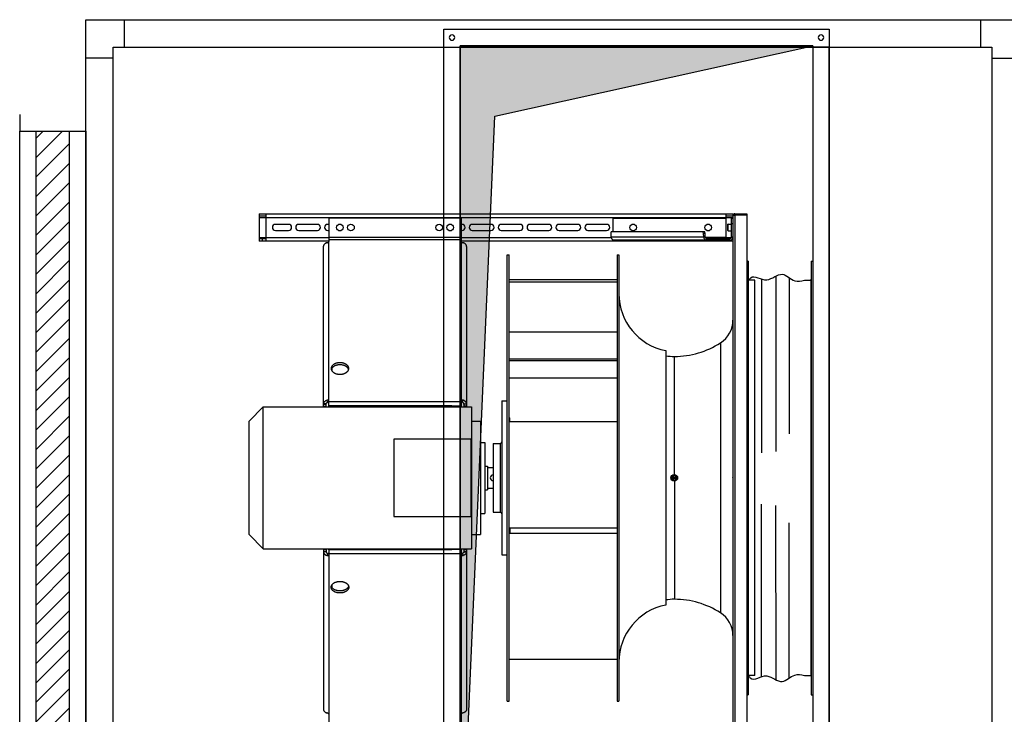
# Model space of a CAD drawing. Extents: x -156717 to 425753, y -51191 to 363295.
# Tile 346 of 502: x 124883 to 126671, y 159807 to 161069. Entities that reach past the tile are written whole.
import ezdxf

# ---------------------------------------------------------------- set-up
doc = ezdxf.new("R2010")
doc.units = 0
doc.header["$LTSCALE"] = 50
doc.layers.get('0').update_dxf_attribs({"linetype": 'CONTINUOUS'})
doc.layers.add('01', color=7, linetype='CONTINUOUS')
doc.layers.add('HACHURES', color=8, linetype='CONTINUOUS')

# ---------------------------------------------------------------- blocks, each defined once
blk = doc.blocks.new('C5055')
at = {"layer": '01'}
for p, q in [((70, 1615), (70, 1665)), ((1625, 1615), (1625, 1665)), ((50, 1595), (0, 1595)), ((1645, 1595), (1695, 1595)), ((50, 70), (0, 70)), ((1645, 70), (1695, 70)), ((70, 50), (70, 0)), ((1625, 50), (1625, 0))]:
    blk.add_line(p, q, dxfattribs=at)
for points in [[(0, 0), (1695, 0), (1695, 1665), (0, 1665)], [(50, 50), (1645, 50), (1645, 1615), (50, 1615)]]:
    blk.add_lwpolyline(points, close=True, dxfattribs=at)
blk = doc.blocks.new('r51', base_point=(-38378.68599496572, -5321.668738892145))
blk.add_lwpolyline([(-38083.68599496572, -5321.668738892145), (-38053.68599496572, -5321.668738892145), (-38053.68599496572, -6886.668738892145), (-38083.68599496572, -6886.668738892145)], close=True)
blk = doc.blocks.new('msza71')
at = {"color": 9}
for p, q in [((3, 393.9999610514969), (0, 393.9999610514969)), ((0, 393.9999610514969), (0, -393.9999610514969)), ((3, 393.9999610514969), (3, -393.9999610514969)), ((117, 393.9999610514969), (120, 393.9999610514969)), ((120, 393.9999610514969), (120, -393.9755045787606)), ((15, 358.9907755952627), (3, 358.9999610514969)), ((26.6406169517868, 361.587004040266), (26.6406169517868, 45.73771682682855)), ((53.15213182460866, 366.722566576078), (53.15213182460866, 48.1698003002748)), ((76.96604065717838, 363.9179428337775), (76.96604065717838, 79.78722954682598)), ((105, 358.9907755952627), (117, 358.9999610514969)), ((26.91720197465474, -361.3717911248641), (26.67642125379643, -47.81271246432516)), ((53.43293359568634, -366.866632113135), (53.18978707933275, -50.21684732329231)), ((77.24445194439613, -363.7269039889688), (77.0278847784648, -81.8007297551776)), ((15, -358.9908534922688), (3, -359.0000389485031)), ((105, -358.9908534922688), (117, -359.0000389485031)), ((0, -393.9999610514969), (3, -393.9999610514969)), ((117, -393.9999610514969), (120, -393.9999610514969))]:
    blk.add_line(p, q, dxfattribs=at)
at = {"color": 9, "linetype": 'Continuous'}
blk.add_line((120, 393.9999610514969), (120, -393.9755045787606), dxfattribs=at)
at = {"color": 9}
for points, knots in [([(3, 358.9999610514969), (7.462652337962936, 363.2572670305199), (13.77805225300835, 370.190771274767), (35.3729692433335, 349.2570038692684), (63.90767138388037, 379.2498502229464), (84.08183656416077, 354.7380159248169), (98.9196388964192, 357.7611254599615), (105, 358.9999610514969)], [20.64876208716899, 20.64876208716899, 20.64876208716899, 20.64876208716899, 21.01644543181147, 55.85019844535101, 85.19380903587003, 110.811624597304, 128.5982777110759, 128.5982777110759, 128.5982777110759, 128.5982777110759]), ([(3, -359.0000389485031), (6.216552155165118, -363.4695363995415), (13.7780522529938, -370.1908491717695), (35.37296924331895, -349.2570817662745), (63.90767138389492, -379.2499281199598), (84.08183656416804, -354.7380938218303), (98.91963889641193, -357.7612033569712), (105, -359.0000389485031)], [20.64876208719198, 20.64876208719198, 20.64876208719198, 20.64876208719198, 21.01644543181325, 55.85019844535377, 85.19380903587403, 110.811624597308, 128.5982777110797, 128.5982777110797, 128.5982777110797, 128.5982777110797])]:
    blk.add_open_spline(points, degree=3, knots=knots, dxfattribs=at)
at = {"layer": '01'}
for p, q in [((117, 393.9999610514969), (117, -393.9999610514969)), ((15, -358.9908534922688), (15, 358.9907755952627)), ((117, -359.0000389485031), (117, 361.1490335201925))]:
    blk.add_line(p, q, dxfattribs=at)
blk = doc.blocks.new('er71c6dnh7h', base_point=(4798.891865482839, -1013.066892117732))
at = {"color": 9, "linetype": 'Continuous'}
for p, q in [((3793.891865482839, -533.0791203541), (4653.891865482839, -533.0791203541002)), ((3793.891865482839, -533.0791203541), (3793.891865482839, -583.0791203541)), ((3806.391865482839, -583.0791203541), (3806.391865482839, -533.0791203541)), ((4641.391865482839, -578.0791203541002), (4641.391865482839, -533.0791203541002)), ((4653.891865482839, -533.0791203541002), (4653.891865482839, -1493.0791203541)), ((4657.491865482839, -533.0791203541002), (4678.891865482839, -533.0791203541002)), ((4657.491865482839, -535.0791203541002), (4657.491865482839, -533.0791203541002)), ((4657.491865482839, -535.0791203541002), (4678.891865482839, -535.0791203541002)), ((4657.491865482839, -535.0791203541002), (4657.491865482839, -1491.0791203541)), ((4678.891865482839, -533.0791203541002), (4678.891865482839, -1493.0791203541)), ((3793.891865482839, -537.0791203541), (3806.391865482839, -537.0791203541)), ((3793.891865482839, -540.0791203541), (4653.891865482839, -540.0791203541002)), ((3847.141865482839, -552.5791203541), (3823.141865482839, -552.5791203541)), ((3899.641865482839, -552.5791203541), (3865.641865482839, -552.5791203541)), ((3920.391865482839, -552.5791203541), (3918.141865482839, -552.5791203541)), ((4160.391865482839, -541.0791203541), (3920.391865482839, -541.0791203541)), ((3920.391865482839, -541.0791203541), (3920.391865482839, -583.7368617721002)), ((3942.764121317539, -552.5791203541), (3938.019609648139, -552.5791203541)), ((4142.764121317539, -552.5791203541), (4138.019609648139, -552.5791203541)), ((4160.391865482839, -541.0791203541), (4160.391865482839, -583.7368617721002)), ((4162.141865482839, -552.5791203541), (4160.391865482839, -552.5791203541)), ((4214.641865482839, -552.5791203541), (4180.641865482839, -552.5791203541)), ((4267.141865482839, -552.5791203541), (4233.141865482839, -552.5791203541)), ((4319.641865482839, -552.5791203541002), (4285.641865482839, -552.5791203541)), ((4372.141865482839, -552.5791203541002), (4338.141865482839, -552.5791203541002)), ((4424.641865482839, -552.5791203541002), (4390.641865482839, -552.5791203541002)), ((4435.891865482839, -541.0791203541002), (4641.391865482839, -541.0791203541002)), ((4435.891865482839, -541.0791203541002), (4435.891865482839, -566.0791203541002)), ((4475.264121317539, -552.5791203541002), (4470.519609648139, -552.5791203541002)), ((4611.264121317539, -552.5791203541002), (4606.519609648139, -552.5791203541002)), ((4641.391865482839, -537.0791203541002), (4653.891865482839, -537.0791203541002)), ((4644.891865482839, -563.8291203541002), (4644.891865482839, -552.3291203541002)), ((4645.391865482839, -551.8291203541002), (4650.891865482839, -551.8291203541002)), ((4645.391865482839, -564.3291203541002), (4645.391865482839, -551.8291203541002)), ((4650.891865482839, -541.0791203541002), (4653.891865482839, -541.0791203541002)), ((4650.891865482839, -541.0791203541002), (4650.891865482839, -575.5791203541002)), ((4650.891865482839, -551.0791203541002), (4653.891865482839, -551.0791203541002)), ((3823.141865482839, -563.5791203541), (3847.141865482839, -563.5791203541)), ((3865.641865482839, -563.5791203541), (3899.641865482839, -563.5791203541)), ((3918.141865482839, -563.5791203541), (3920.391865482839, -563.5791203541)), ((3938.019609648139, -563.5791203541), (3942.764121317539, -563.5791203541)), ((4138.019609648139, -563.5791203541), (4142.764121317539, -563.5791203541)), ((4160.391865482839, -563.5791203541), (4162.141865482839, -563.5791203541)), ((4180.641865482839, -563.5791203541), (4214.641865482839, -563.5791203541)), ((4233.141865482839, -563.5791203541), (4267.141865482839, -563.5791203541)), ((4285.641865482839, -563.5791203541), (4319.641865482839, -563.5791203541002)), ((4338.141865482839, -563.5791203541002), (4372.141865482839, -563.5791203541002)), ((4390.641865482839, -563.5791203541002), (4424.641865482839, -563.5791203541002)), ((4602.954594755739, -566.0791203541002), (4432.939150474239, -566.0791203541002)), ((4432.939150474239, -575.5791203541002), (4432.939150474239, -566.0791203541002)), ((4470.519609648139, -563.5791203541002), (4475.264121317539, -563.5791203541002)), ((4600.626245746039, -569.0318353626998), (4600.001879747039, -566.0791203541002)), ((4603.578960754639, -569.0318353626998), (4600.626245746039, -569.0318353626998)), ((4600.834290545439, -575.5791203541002), (4600.626245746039, -569.0318353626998)), ((4603.578960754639, -569.0318353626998), (4602.954594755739, -566.0791203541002)), ((4603.787005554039, -575.5791203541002), (4603.578960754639, -569.0318353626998)), ((4606.519609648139, -563.5791203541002), (4611.264121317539, -563.5791203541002)), ((4645.391865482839, -564.3291203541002), (4650.891865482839, -564.3291203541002)), ((3793.891865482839, -576.0791203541), (3920.391865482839, -576.0791203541)), ((3806.391865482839, -579.0791203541), (3793.891865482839, -579.0791203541)), ((3920.391865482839, -583.0791203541), (3793.891865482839, -583.0791203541)), ((3798.891865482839, -579.0791203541), (3798.891865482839, -583.0791203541)), ((4160.391865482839, -576.5329431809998), (3920.391865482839, -576.5329431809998)), ((4160.391865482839, -580.3004602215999), (3920.391865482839, -580.3004602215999)), ((3920.391865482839, -873.1482903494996), (3920.391865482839, -583.7368617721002)), ((4160.391865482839, -576.0791203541), (4432.966651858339, -576.0791203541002)), ((4653.891865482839, -583.0791203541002), (4160.391865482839, -583.0791203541)), ((4160.391865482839, -583.7368617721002), (4160.391865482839, -873.1482903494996)), ((4600.834290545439, -575.5791203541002), (4432.939150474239, -575.5791203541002)), ((4648.391865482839, -581.0791203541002), (4435.891865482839, -581.0791203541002)), ((4603.787005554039, -575.5791203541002), (4600.834290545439, -575.5791203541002)), ((4603.787005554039, -575.5791203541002), (4641.391865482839, -575.5791203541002)), ((4606.431900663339, -578.0791203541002), (4648.391865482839, -578.0791203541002)), ((4606.431900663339, -578.0791203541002), (4606.431900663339, -581.0791203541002)), ((4641.391865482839, -576.0791203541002), (4650.834978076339, -576.0791203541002)), ((4641.391865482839, -583.0791203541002), (4641.391865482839, -581.0791203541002)), ((4648.391865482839, -581.0791203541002), (4648.391865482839, -578.0791203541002)), ((4648.891865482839, -583.0791203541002), (4648.891865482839, -581.0488795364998)), ((4653.891865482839, -575.5791203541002), (4650.891865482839, -575.5791203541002)), ((4652.623949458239, -579.0791203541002), (4653.891865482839, -579.0791203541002)), ((4653.861624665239, -576.0791203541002), (4653.891865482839, -576.0791203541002)), ((3910.391865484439, -884.0791203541), (3910.391865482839, -592.9155058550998)), ((4170.391865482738, -592.9155058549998), (4170.391865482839, -878.3706343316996)), ((4243.891865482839, -607.5791203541), (4247.891865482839, -607.5791203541)), ((4243.891865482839, -1418.5791060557), (4243.891865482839, -607.5791346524)), ((4247.891865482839, -1418.5791060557), (4247.891865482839, -607.5791346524)), ((4443.891865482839, -607.5791203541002), (4446.891865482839, -607.5791203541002)), ((4443.891865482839, -607.5791465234), (4443.891865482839, -1418.5790941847)), ((4446.891865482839, -607.5791465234), (4446.891865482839, -1418.5790941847)), ((4247.891865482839, -652.7411304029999), (4443.891865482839, -652.741130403)), ((4247.891865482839, -656.6919263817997), (4443.891865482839, -656.6919263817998)), ((4247.891865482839, -747.9071968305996), (4443.891865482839, -747.9071968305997)), ((4631.278475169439, -767.8203652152), (4631.278475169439, -1258.337875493)), ((4531.891865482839, -781.9531277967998), (4531.891865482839, -1244.2051129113)), ((4247.891865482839, -796.8610127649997), (4443.891865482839, -796.8610127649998)), ((4247.891865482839, -799.8133049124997), (4443.891865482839, -799.8133049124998)), ((4547.712435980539, -1007.0298988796), (4547.712435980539, -792.4291209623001)), ((3925.891865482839, -813.7283040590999), (3925.891865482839, -818.8100748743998)), ((4247.891865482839, -831.0419698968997), (4443.891865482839, -831.0419698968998)), ((3918.581593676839, -875.5277971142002), (3916.771321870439, -872.0158797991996)), ((3920.391865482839, -882.0791203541), (3920.391865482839, -873.1482903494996)), ((4160.391865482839, -875.0902634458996), (3920.391865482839, -875.0902634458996)), ((4160.391865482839, -873.1482903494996), (4160.391865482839, -884.0791203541)), ((4162.202137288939, -875.5277971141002), (4164.012409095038, -872.0158797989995)), ((4234.391865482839, -873.0791203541), (4243.891865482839, -873.0791203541)), ((4234.391865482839, -873.0791520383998), (4234.391865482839, -1153.079088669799)), ((3775.391865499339, -909.8791203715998), (3801.191865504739, -884.0791203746)), ((3801.191865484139, -1142.0791203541), (3801.191865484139, -884.0791203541)), ((3801.191865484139, -884.0791203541), (4179.391865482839, -884.0791203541)), ((3910.391865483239, -879.0397144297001), (3915.391865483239, -879.0397144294)), ((3910.391865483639, -882.8072314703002), (3915.391865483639, -882.8072314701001)), ((3915.411616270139, -878.7051743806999), (3910.431367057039, -878.3706343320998)), ((3915.391865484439, -884.0791203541), (3915.391865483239, -879.0397144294)), ((3919.391865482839, -882.0791203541), (3919.391865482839, -884.0791203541)), ((4143.391865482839, -882.0791203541), (3919.391865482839, -882.0791203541)), ((3965.391865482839, -884.0791203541), (3965.391865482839, -882.0791203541)), ((4095.391865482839, -884.0791203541), (4095.391865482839, -882.0791203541)), ((4143.391865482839, -884.0791203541), (4143.391865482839, -882.0791203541)), ((4160.391865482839, -882.6252975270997), (4143.391865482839, -882.6252975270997)), ((4165.372114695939, -878.7051743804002), (4170.352363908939, -878.3706343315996)), ((4170.391865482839, -879.0397144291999), (4165.391865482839, -879.0397144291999)), ((4165.391865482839, -879.0397144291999), (4165.391865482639, -884.0791203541)), ((4170.391865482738, -882.8072314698), (4165.391865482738, -882.8072314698)), ((4170.391865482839, -879.0397144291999), (4170.391865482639, -884.0791203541)), ((4179.391865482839, -884.0791203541), (4179.391865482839, -1142.0791203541)), ((3775.391865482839, -1116.279120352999), (3775.391865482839, -909.8791203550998)), ((4179.391865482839, -909.8791203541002), (4195.391865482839, -909.8791203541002)), ((4195.391865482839, -909.8791203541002), (4195.391865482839, -1116.2791203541)), ((4247.891865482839, -904.0791203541), (4248.891865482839, -904.0791203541)), ((4247.891865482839, -910.5399270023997), (4443.891865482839, -910.5399270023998)), ((4248.891865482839, -910.5399270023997), (4248.891865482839, -904.0791724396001)), ((4038.391865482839, -943.0791203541), (4038.391865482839, -1083.0791203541)), ((4178.391865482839, -943.0791203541), (4038.391865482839, -943.0791203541)), ((4178.391865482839, -1083.0791203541), (4178.391865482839, -943.0791203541)), ((4195.391865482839, -948.5791203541), (4203.391865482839, -948.5791203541)), ((4203.391865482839, -948.5793283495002), (4203.391865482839, -1077.5789123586)), ((4218.641865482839, -950.5791203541), (4231.391865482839, -950.5791203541)), ((4218.641865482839, -950.5793465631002), (4218.641865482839, -1075.5788941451)), ((4231.391865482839, -950.5791203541), (4231.391865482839, -1075.5791203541)), ((4203.391865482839, -991.5791203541), (4208.391865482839, -991.5791203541)), ((4208.391865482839, -991.5794961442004), (4208.391865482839, -1034.5787445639)), ((4208.391865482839, -994.0791203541), (4218.641865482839, -994.0791203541)), ((4218.641865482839, -1008.0791203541), (4218.391865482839, -1008.0791203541)), ((4218.391865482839, -1018.0791203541), (4218.641865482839, -1018.0791203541)), ((4547.391832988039, -1008.4603182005), (4543.391832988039, -1010.7697192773)), ((4543.391832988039, -1010.7697192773), (4543.391832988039, -1015.3885214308)), ((4543.391832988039, -1015.3885214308), (4547.391832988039, -1017.6979225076)), ((4551.391832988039, -1010.7697192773), (4547.391832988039, -1008.4603182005)), ((4547.391832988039, -1017.6979225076), (4551.391832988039, -1015.3885214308)), ((4547.713995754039, -1011.4932025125), (4547.713995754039, -1014.6650381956)), ((4551.391832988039, -1015.3885214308), (4551.391832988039, -1010.7697192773)), ((4653.537799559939, -1013.0791203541), (4653.891865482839, -1012.1939555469)), ((4653.537799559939, -1013.0791203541), (4653.891865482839, -1013.964285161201)), ((4203.391865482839, -1034.5791203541), (4208.391865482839, -1034.5791203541)), ((4208.391865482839, -1032.0791203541), (4218.641865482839, -1032.0791203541)), ((4547.712435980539, -1019.1283418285), (4547.712435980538, -1233.7291197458)), ((4038.391865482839, -1083.0791203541), (4178.391865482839, -1083.0791203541)), ((4195.391865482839, -1077.5791203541), (4203.391865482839, -1077.5791203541)), ((4218.641865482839, -1075.5791203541), (4231.391865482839, -1075.5791203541)), ((4247.891865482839, -1103.7975401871), (4443.891865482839, -1103.7975401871)), ((4248.891865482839, -1103.7975401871), (4248.891865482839, -1113.537818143)), ((3775.391865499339, -1116.2791203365), (3801.191865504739, -1142.0791203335)), ((4179.391865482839, -1116.2791203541), (4195.391865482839, -1116.2791203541)), ((4247.891865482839, -1113.537818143), (4443.891865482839, -1113.537818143)), ((3801.191865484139, -1142.0791203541), (4179.391865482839, -1142.0791203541)), ((3910.391865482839, -1142.0791203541), (3910.391865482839, -1433.2427348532)), ((3910.391865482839, -1143.3510092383), (3915.391865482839, -1143.3510092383)), ((3915.391865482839, -1142.0791203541), (3915.391865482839, -1147.1185262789)), ((3919.391865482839, -1142.0791203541), (3919.391865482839, -1144.0791203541)), ((4143.391865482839, -1144.0791203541), (3919.391865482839, -1144.0791203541)), ((3920.391865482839, -1144.0791203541), (3920.391865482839, -1153.0099503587)), ((3965.391865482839, -1144.0791203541), (3965.391865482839, -1142.0791203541)), ((4095.391865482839, -1144.0791203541), (4095.391865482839, -1142.0791203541)), ((4143.391865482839, -1144.0791203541), (4143.391865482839, -1142.0791203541)), ((4160.391865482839, -1143.532943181), (4143.391865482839, -1143.532943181)), ((4160.391865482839, -1142.0791203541), (4160.391865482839, -1153.0099503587)), ((4165.391865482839, -1142.0791203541), (4165.391865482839, -1147.1185262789)), ((4170.391865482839, -1143.3510092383), (4165.391865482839, -1143.3510092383)), ((4170.391865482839, -1142.0791203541), (4170.391865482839, -1433.2427348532)), ((3910.391865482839, -1147.1185262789), (3915.391865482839, -1147.1185262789)), ((3915.411616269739, -1147.4530663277), (3910.431367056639, -1147.7876063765)), ((3918.581593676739, -1150.630443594), (3916.771321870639, -1154.1423609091)), ((4160.391865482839, -1151.0679772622), (3920.391865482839, -1151.0679772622)), ((3920.391865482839, -1153.0099503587), (3920.391865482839, -1442.421378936)), ((4160.391865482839, -1153.0099503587), (4160.391865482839, -1442.421378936)), ((4162.202137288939, -1150.630443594), (4164.012409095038, -1154.1423609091)), ((4165.372114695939, -1147.4530663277), (4170.352363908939, -1147.7876063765)), ((4170.391865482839, -1147.1185262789), (4165.391865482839, -1147.1185262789)), ((4234.391865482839, -1153.0791203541), (4243.891865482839, -1153.0791203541)), ((3925.891865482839, -1207.3481658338), (3925.891865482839, -1212.429936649)), ((4247.891865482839, -1342.4212471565), (4443.891865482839, -1342.4212471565)), ((4243.891865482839, -1418.5791203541), (4247.891865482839, -1418.5791203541)), ((4443.891865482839, -1418.5791203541), (4446.891865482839, -1418.5791203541)), ((3920.391865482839, -1442.421378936), (3920.391865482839, -1485.0791203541)), ((4160.391865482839, -1442.421378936), (4160.391865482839, -1485.0791203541))]:
    blk.add_line(p, q, dxfattribs=at)
for centre, radius in [((3940.391865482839, -558.0791203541), 6), ((3960.391865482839, -558.0791203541), 6), ((4120.391865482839, -558.0791203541), 6), ((4140.391865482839, -558.0791203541), 6), ((4472.891865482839, -558.0791203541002), 6), ((4608.891865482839, -558.0791203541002), 6), ((4547.391832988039, -1013.0791203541), 6.099999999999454), ((4547.391832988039, -1013.0791203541), 5.099999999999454), ((4547.391832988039, -1013.0791203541), 2.349999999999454), ((4547.391832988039, -1013.0791203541), 1.899999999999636), ((4547.391832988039, -1013.0791203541), 1.649999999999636)]:
    blk.add_circle(centre, radius, dxfattribs=at)
for centre, radius, start, end in [((4657.491865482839, -536.6791203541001), 3.599999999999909, 89.99999999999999, 180), ((4657.491865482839, -536.6791203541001), 1.599999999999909, 89.99999999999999, 121.2484292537), ((3823.141865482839, -558.0791203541), 5.5, 89.99999999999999, 270), ((3847.141865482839, -558.0791203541), 5.5, 270, 89.99999999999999), ((3865.641865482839, -558.0791203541), 5.5, 89.99999999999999, 270), ((3899.641865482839, -558.0791203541), 5.5, 270, 89.99999999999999), ((3918.141865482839, -558.0791203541), 5.5, 89.99999999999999, 270), ((4162.141865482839, -558.0791203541), 5.5, 270, 89.99999999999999), ((4180.641865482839, -558.0791203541), 5.5, 89.99999999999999, 270), ((4214.641865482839, -558.0791203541), 5.5, 270, 89.99999999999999), ((4233.141865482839, -558.0791203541), 5.5, 89.99999999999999, 270), ((4267.141865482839, -558.0791203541), 5.5, 270, 89.99999999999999), ((4285.641865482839, -558.0791203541), 5.5, 89.99999999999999, 270), ((4319.641865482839, -558.0791203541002), 5.5, 270, 89.99999999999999), ((4338.141865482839, -558.0791203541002), 5.5, 89.99999999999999, 270), ((4372.141865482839, -558.0791203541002), 5.5, 270, 89.99999999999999), ((4390.641865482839, -558.0791203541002), 5.5, 89.99999999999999, 270), ((4424.641865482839, -558.0791203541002), 5.5, 270, 89.99999999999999), ((4645.391865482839, -552.3291203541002), 0.5, 89.99999999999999, 180), ((4645.391865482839, -563.8291203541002), 0.5, 180, 270), ((4648.391865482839, -575.5791203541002), 5.5, 270, 0), ((4648.391865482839, -575.5791203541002), 2.5, 270, 0), ((4552.251779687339, -678.5791203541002), 105.3599142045, 180, 258.8579812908), ((4604.591865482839, -726.3678036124), 49.29999999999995, 302.7728977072, 3.685591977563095e-14), ((4547.591865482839, -637.8291679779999), 154.5999999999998, 270.0446842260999, 302.7728977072), ((4547.636942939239, -695.6291504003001), 96.80000000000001, 260.6363702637, 270.0446842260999), ((4231.391865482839, -947.5791203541), 3, 270, 0), ((4218.391865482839, -1013.0791203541), 5, 89.99999999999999, 270), ((4231.391865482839, -1078.5791203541), 3, 0, 89.99999999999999), ((4552.251779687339, -1347.5791203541), 105.3599142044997, 101.1420187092, 180), ((4547.636942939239, -1330.5290903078), 96.80000000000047, 89.9553157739, 99.3636297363), ((4547.591865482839, -1388.3290727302), 154.5999999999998, 57.22710229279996, 89.95531577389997), ((4604.591865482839, -1299.7904370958), 49.29999999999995, 0, 57.22710229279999)]:
    blk.add_arc(centre, radius, start, end, dxfattribs=at)
for points, start_tangent, end_tangent in [([(4653.891865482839, -536.6791203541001), (4653.899576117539, -536.6124536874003), (4653.922663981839, -536.5457870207), (4653.961041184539, -536.4791203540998), (4654.014532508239, -536.4124536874), (4654.165899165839, -536.2791203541), (4654.374174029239, -536.1457870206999), (4654.635793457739, -536.0124536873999), (4654.946281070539, -535.8791203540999), (4655.300324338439, -535.7457870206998), (4655.691865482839, -535.6124536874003), (4656.114205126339, -535.4791203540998), (4656.560116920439, -535.3457870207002), (4657.021971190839, -535.2124536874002), (4657.491865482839, -535.0791203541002)], (1.836909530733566e-16, 1), (0.9622253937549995, 0.2722540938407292)), ([(3916.771321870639, -585.8916712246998), (3915.926525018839, -586.1734087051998), (3915.116431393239, -586.5142828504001), (3914.351754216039, -586.910265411), (3913.642035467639, -587.355906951), (3912.989925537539, -587.8489988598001), (3912.398579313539, -588.3877480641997), (3911.876047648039, -588.9654769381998), (3911.428606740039, -589.5745026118), (3911.057665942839, -590.2120432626), (3910.765304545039, -590.8755667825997), (3910.555818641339, -591.5566522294), (3910.431367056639, -592.2464257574)], (-0.9597421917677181, -0.2808824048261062), (-0.1174919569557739, -0.9930738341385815)), ([(3916.771321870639, -585.8916712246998), (3917.308045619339, -585.7280573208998), (3917.839864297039, -585.5524282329), (3918.343409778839, -585.3700265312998), (3918.807012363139, -585.1819438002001), (3919.212758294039, -584.9930122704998), (3919.552576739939, -584.8056813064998), (3919.829398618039, -584.6194121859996), (3920.043429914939, -584.4373302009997), (3920.200561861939, -584.2595022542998), (3920.308378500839, -584.0836298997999), (3920.371326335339, -583.9091155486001), (3920.391865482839, -583.7368617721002)], (0.9597421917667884, 0.2808824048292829), (1.836909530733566e-16, 1)), ([(4160.391865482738, -583.7368617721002), (4160.412404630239, -583.9091155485), (4160.475352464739, -584.0836298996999), (4160.583169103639, -584.2595022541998), (4160.740301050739, -584.4373302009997), (4160.954332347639, -584.6194121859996), (4161.231154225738, -584.8056813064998), (4161.570972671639, -584.9930122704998), (4161.976718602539, -585.1819438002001), (4162.440321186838, -585.3700265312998), (4162.943866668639, -585.5524282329), (4163.475685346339, -585.7280573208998), (4164.012409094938, -585.8916712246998)], (-1.836909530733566e-16, -1), (0.9597421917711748, -0.2808824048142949)), ([(4170.352363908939, -592.2464257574), (4170.227912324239, -591.5566522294), (4170.018426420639, -590.8755667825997), (4169.726065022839, -590.2120432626), (4169.355124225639, -589.5745026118), (4168.907683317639, -588.9654769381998), (4168.385151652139, -588.3877480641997), (4167.793805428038, -587.8489988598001), (4167.141695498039, -587.355906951), (4166.431976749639, -586.910265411), (4165.667299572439, -586.5142828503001), (4164.857205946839, -586.1734087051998), (4164.012409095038, -585.8916712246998)], (-0.1174919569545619, 0.9930738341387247), (-0.9597421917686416, 0.2808824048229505)), ([(4432.939150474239, -575.5791203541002), (4432.972856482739, -576.1919260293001), (4433.073835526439, -576.7983558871), (4433.240177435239, -577.3876504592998), (4433.470702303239, -577.9558904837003), (4433.762189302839, -578.4944500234), (4434.110039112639, -578.9953742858), (4434.511984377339, -579.4552734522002), (4434.960967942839, -579.8658939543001)], (-1.836909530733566e-16, -1), (0.7745213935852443, -0.6325477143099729)), ([(4434.960967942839, -579.8658939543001), (4435.066865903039, -580.0470205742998), (4435.177590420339, -580.2450054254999), (4435.292223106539, -580.4472089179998), (4435.409845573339, -580.6409914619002), (4435.529539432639, -580.8137134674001), (4435.589876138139, -580.8882268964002), (4435.650386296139, -580.9527353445), (4435.891865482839, -581.0791203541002)], (0.5222455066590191, -0.8527951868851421), (1, -1.836909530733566e-16)), ([(4434.960967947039, -579.8658939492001), (4435.720319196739, -580.3849005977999), (4436.554677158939, -580.7669549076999), (4437.440536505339, -581.0005173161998), (4438.352461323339, -581.0791203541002)], (0.7745213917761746, -0.6325477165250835), (1, -1.253738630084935e-09)), ([(4600.834290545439, -575.5791203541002), (4600.887924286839, -576.2419864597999), (4601.020006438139, -576.8955929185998), (4601.228511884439, -577.5292302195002), (4601.511221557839, -578.1353942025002), (4601.863220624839, -578.7031961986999), (4602.281004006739, -579.2265875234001), (4602.756854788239, -579.6956702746), (4603.286188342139, -580.1057250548), (4603.859202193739, -580.4489729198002), (4604.470002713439, -580.7217919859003), (4605.107820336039, -580.9192420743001), (4605.765307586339, -581.0390295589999), (4606.431900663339, -581.0791203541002)], (0.02132761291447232, -0.9997725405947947), (1, -1.836909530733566e-16)), ([(4603.787005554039, -575.5791203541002), (4603.828571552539, -575.9336702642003), (4603.920291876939, -576.2837694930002), (4604.060226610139, -576.6188502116), (4604.244086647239, -576.9299256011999), (4604.471177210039, -577.2156144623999), (4604.737469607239, -577.4690640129), (4605.035412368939, -577.6827660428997), (4605.358233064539, -577.8526554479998), (4605.704834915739, -577.9777594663), (4606.066243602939, -578.0538515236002), (4606.431900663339, -578.0791203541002)], (0.04687982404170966, -0.9989005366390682), (1, -1.836909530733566e-16)), ([(3910.391865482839, -592.9155058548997), (3910.396257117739, -592.6922177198), (3910.409428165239, -592.4691257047), (3910.431367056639, -592.2464257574)], (1.836909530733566e-16, 1), (0.1174919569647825, 0.9930738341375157)), ([(4170.391865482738, -592.9155058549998), (4170.387473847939, -592.6922177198), (4170.374302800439, -592.4691257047), (4170.352363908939, -592.2464257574)], (1.836909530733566e-16, 1), (-0.1174919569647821, 0.9930738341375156)), ([(3940.391865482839, -803.8663269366), (3938.915571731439, -803.9111995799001), (3937.451873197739, -804.0454346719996), (3936.013257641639, -804.2678869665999), (3934.611998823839, -804.5766585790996), (3933.260051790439, -804.9691151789), (3931.968950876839, -805.4419084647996), (3930.749711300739, -805.9910047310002), (3929.612735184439, -806.611719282), (3928.567722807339, -807.2987563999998), (3927.623589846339, -808.0462545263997), (3926.788391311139, -808.847836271), (3926.069252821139, -809.6966628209), (3925.472309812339, -810.5854922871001), (3925.002655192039, -811.5067414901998), (3924.664295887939, -812.4525506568), (3924.460118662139, -813.4148504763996), (3924.391865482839, -814.3854309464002)], (-1, 1.836909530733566e-16), (-1.836909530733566e-16, -1)), ([(3956.391865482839, -814.3854309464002), (3956.323612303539, -813.4148504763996), (3956.119435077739, -812.4525506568), (3955.781075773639, -811.5067414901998), (3955.311421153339, -810.5854922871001), (3954.714478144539, -809.6966628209), (3953.995339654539, -808.847836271), (3953.160141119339, -808.0462545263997), (3952.216008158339, -807.2987563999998), (3951.170995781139, -806.611719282), (3950.034019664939, -805.9910047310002), (3948.814780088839, -805.4419084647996), (3947.523679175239, -804.9691151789), (3946.171732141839, -804.5766585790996), (3944.770473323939, -804.2678869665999), (3943.331857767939, -804.0454346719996), (3941.868159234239, -803.9111995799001), (3940.391865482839, -803.8663269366)], (1.836909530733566e-16, 1), (-1, 1.836909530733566e-16)), ([(3924.391865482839, -814.3854309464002), (3924.460118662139, -815.3560114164), (3924.664295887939, -816.3183112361), (3925.002655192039, -817.2641204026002), (3925.472309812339, -818.1853696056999), (3926.069252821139, -819.0741990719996), (3926.788391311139, -819.9230256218), (3927.623589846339, -820.7246073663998), (3928.567722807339, -821.4721054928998), (3929.612735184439, -822.1591426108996), (3930.749711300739, -822.7798571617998), (3931.968950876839, -823.3289534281), (3933.260051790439, -823.8017467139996), (3934.611998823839, -824.1942033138), (3936.013257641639, -824.5029749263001), (3937.451873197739, -824.7254272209), (3938.915571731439, -824.859662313), (3940.391865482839, -824.9045349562)], (-1.836909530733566e-16, -1), (1, -1.836909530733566e-16)), ([(3940.391865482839, -807.6338439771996), (3938.915571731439, -807.6787166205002), (3937.451873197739, -807.8129517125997), (3936.013257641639, -808.0354040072), (3934.611998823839, -808.3441756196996), (3933.260051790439, -808.7366322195), (3931.968950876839, -809.2094255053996), (3930.749711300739, -809.7585217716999), (3929.612735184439, -810.3792363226), (3928.567722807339, -811.0662734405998), (3927.623589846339, -811.8137715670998), (3926.788391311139, -812.6153533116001), (3926.069252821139, -813.4641798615), (3925.472309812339, -814.3530093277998), (3925.002655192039, -815.2742585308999), (3924.664295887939, -816.2200676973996), (3924.650753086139, -816.2683252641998)], (-1, 1.836909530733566e-16), (-0.2669112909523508, -0.9637211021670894)), ([(3956.132977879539, -816.2683252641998), (3956.119435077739, -816.2200676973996), (3955.781075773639, -815.2742585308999), (3955.311421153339, -814.3530093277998), (3954.714478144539, -813.4641798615), (3953.995339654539, -812.6153533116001), (3953.160141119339, -811.8137715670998), (3952.216008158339, -811.0662734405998), (3951.170995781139, -810.3792363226), (3950.034019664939, -809.7585217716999), (3948.814780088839, -809.2094255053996), (3947.523679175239, -808.7366322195), (3946.171732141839, -808.3441756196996), (3944.770473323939, -808.0354040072), (3943.331857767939, -807.8129517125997), (3941.868159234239, -807.6787166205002), (3940.391865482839, -807.6338439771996)], (-0.2669112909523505, 0.9637211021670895), (-1, 1.836909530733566e-16)), ([(3940.391865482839, -824.9045349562), (3941.868159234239, -824.859662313), (3943.331857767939, -824.7254272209), (3944.770473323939, -824.5029749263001), (3946.171732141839, -824.1942033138), (3947.523679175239, -823.8017467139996), (3948.814780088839, -823.3289534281), (3950.034019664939, -822.7798571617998), (3951.170995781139, -822.1591426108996), (3952.216008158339, -821.4721054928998), (3953.160141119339, -820.7246073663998), (3953.995339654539, -819.9230256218), (3954.714478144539, -819.0741990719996), (3955.311421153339, -818.1853696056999), (3955.781075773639, -817.2641204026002), (3956.119435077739, -816.3183112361), (3956.323612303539, -815.3560114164), (3956.391865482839, -814.3854309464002)], (1, -1.836909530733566e-16), (1.836909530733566e-16, 1)), ([(3910.431367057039, -878.3706343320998), (3910.555818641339, -877.6808608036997), (3910.765304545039, -876.9997753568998), (3911.057665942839, -876.3362518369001), (3911.428606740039, -875.6987111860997), (3911.876047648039, -875.0896855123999), (3912.398579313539, -874.5119566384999), (3912.989925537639, -873.9732074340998), (3913.642035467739, -873.4801155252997), (3914.351754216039, -873.0344739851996), (3915.116431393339, -872.6384914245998), (3915.926525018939, -872.2976172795), (3916.771321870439, -872.0158797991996)], (0.1174919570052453, 0.9930738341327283), (0.9597421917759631, 0.280882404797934)), ([(3915.411616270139, -878.7051743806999), (3915.491407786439, -878.2916884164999), (3915.632182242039, -877.8857428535), (3915.831511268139, -877.4949094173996), (3916.086126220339, -877.1244798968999), (3916.395222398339, -876.7758355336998), (3916.753817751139, -876.4552297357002), (3917.155324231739, -876.1680062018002), (3917.598204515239, -875.9151311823), (3918.076620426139, -875.7004409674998), (3918.581593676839, -875.5277971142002)], (0.1174919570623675, 0.9930738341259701), (0.9597421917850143, 0.2808824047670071)), ([(3920.391865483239, -873.1482903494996), (3920.371326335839, -872.9760683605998), (3920.308378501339, -872.8020474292), (3920.200561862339, -872.6284077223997), (3920.043429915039, -872.4569727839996), (3919.829398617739, -872.2895973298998), (3919.552576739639, -872.1326418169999), (3919.212758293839, -871.9972656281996), (3918.807012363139, -871.8936738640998), (3918.343409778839, -871.8346968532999), (3917.839864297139, -871.8317201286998), (3917.308045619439, -871.8915706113), (3916.771321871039, -872.0158797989)], (1.836909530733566e-16, 1), (-0.9597421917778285, -0.2808824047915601)), ([(3920.391865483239, -876.9158073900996), (3920.364177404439, -876.6333113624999), (3920.283991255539, -876.3640010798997), (3920.158878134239, -876.1219370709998), (3919.997630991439, -875.9135464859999), (3919.813696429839, -875.7470236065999), (3919.614320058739, -875.6211728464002), (3919.406918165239, -875.5344079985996), (3919.198876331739, -875.4847847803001), (3918.990819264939, -875.4686106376), (3918.783981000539, -875.4835365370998), (3918.581593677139, -875.5277971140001)], (1.836909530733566e-16, 1), (-0.9597421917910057, -0.2808824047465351)), ([(4164.012409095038, -872.0158797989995), (4163.475685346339, -871.8915706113), (4162.943866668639, -871.8317201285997), (4162.440321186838, -871.8346968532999), (4161.976718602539, -871.8936738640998), (4161.570972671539, -871.9972656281), (4161.231154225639, -872.1326418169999), (4160.954332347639, -872.2895973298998), (4160.740301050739, -872.4569727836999), (4160.583169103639, -872.6284077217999), (4160.475352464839, -872.8020474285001), (4160.412404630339, -872.97606836), (4160.391865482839, -873.1482903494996)], (-0.9597421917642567, 0.2808824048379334), (-1.836909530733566e-16, -1)), ([(4162.202137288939, -875.5277971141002), (4161.999749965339, -875.4835365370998), (4161.792911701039, -875.4686106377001), (4161.584854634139, -875.4847847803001), (4161.376812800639, -875.5344079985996), (4161.169410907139, -875.6211728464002), (4160.970034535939, -875.7470236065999), (4160.786099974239, -875.9135464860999), (4160.624852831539, -876.1219370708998), (4160.499739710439, -876.3640010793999), (4160.419553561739, -876.6333113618), (4160.391865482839, -876.9158073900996)], (-0.9597421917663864, 0.2808824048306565), (-1.836909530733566e-16, -1)), ([(4165.372114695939, -878.7051743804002), (4165.292323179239, -878.2916884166), (4165.151548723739, -877.8857428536), (4164.952219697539, -877.4949094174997), (4164.697604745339, -877.1244798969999), (4164.388508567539, -876.7758355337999), (4164.029913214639, -876.4552297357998), (4163.628406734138, -876.1680062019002), (4163.185526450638, -875.9151311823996), (4162.707110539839, -875.7004409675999), (4162.202137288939, -875.5277971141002)], (-0.1174919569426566, 0.9930738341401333), (-0.9597421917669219, 0.2808824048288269)), ([(4170.352363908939, -878.3706343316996), (4170.227912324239, -877.6808608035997), (4170.018426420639, -876.9997753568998), (4169.726065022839, -876.3362518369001), (4169.355124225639, -875.6987111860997), (4168.907683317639, -875.0896855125), (4168.385151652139, -874.5119566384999), (4167.793805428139, -873.9732074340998), (4167.141695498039, -873.4801155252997), (4166.431976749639, -873.0344739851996), (4165.667299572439, -872.6384914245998), (4164.857205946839, -872.2976172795), (4164.012409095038, -872.0158797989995)], (-0.1174919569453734, 0.9930738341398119), (-0.959742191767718, 0.2808824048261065)), ([(3910.391865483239, -879.0397144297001), (3910.396257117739, -878.8164262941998), (3910.409428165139, -878.5933342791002), (3910.431367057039, -878.3706343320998)], (1.836909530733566e-16, 1), (0.1174919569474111, 0.9930738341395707)), ([(3915.391865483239, -879.0397144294), (3915.394061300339, -878.9280703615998), (3915.400646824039, -878.816524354), (3915.411616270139, -878.7051743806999)], (1.836909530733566e-16, 1), (0.1174919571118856, 0.9930738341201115)), ([(4165.391865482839, -879.0397144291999), (4165.389669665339, -878.9280703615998), (4165.383084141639, -878.8165243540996), (4165.372114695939, -878.7051743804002)], (1.836909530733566e-16, 1), (-0.1174919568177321, 0.9930738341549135)), ([(4170.391865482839, -879.0397144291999), (4170.387473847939, -878.8164262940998), (4170.374302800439, -878.5933342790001), (4170.352363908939, -878.3706343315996)], (1.836909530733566e-16, 1), (-0.1174919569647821, 0.9930738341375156)), ([(3910.391865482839, -1147.1185262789), (3910.396257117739, -1147.341814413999), (3910.409428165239, -1147.5649064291), (3910.431367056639, -1147.7876063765)], (-1.836909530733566e-16, -1), (0.1174919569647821, -0.9930738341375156)), ([(3910.431367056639, -1147.7876063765), (3910.555818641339, -1148.477379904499), (3910.765304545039, -1149.1584653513), (3911.057665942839, -1149.8219888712), (3911.428606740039, -1150.459529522), (3911.876047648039, -1151.0685551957), (3912.398579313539, -1151.6462840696), (3912.989925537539, -1152.185033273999), (3913.642035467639, -1152.678125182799), (3914.351754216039, -1153.1237667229), (3915.116431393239, -1153.519749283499), (3915.926525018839, -1153.8606234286), (3916.771321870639, -1154.1423609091)], (0.1174919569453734, -0.9930738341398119), (0.959742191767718, -0.2808824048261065)), ([(3915.391865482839, -1147.1185262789), (3915.394061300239, -1147.2301703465), (3915.400646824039, -1147.341716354), (3915.411616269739, -1147.4530663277)], (-1.836909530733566e-16, -1), (0.1174919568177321, -0.9930738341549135)), ([(3915.411616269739, -1147.4530663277), (3915.491407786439, -1147.8665522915), (3915.632182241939, -1148.2724978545), (3915.831511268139, -1148.663331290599), (3916.086126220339, -1149.0337608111), (3916.395222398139, -1149.3824051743), (3916.753817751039, -1149.7030109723), (3917.155324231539, -1149.9902345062), (3917.598204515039, -1150.2431095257), (3918.076620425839, -1150.4577997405), (3918.581593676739, -1150.630443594)], (0.1174919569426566, -0.9930738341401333), (0.9597421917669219, -0.2808824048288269)), ([(3916.771321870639, -1154.1423609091), (3917.308045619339, -1154.2666700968), (3917.839864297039, -1154.326520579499), (3918.343409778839, -1154.3235438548), (3918.807012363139, -1154.264566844), (3919.212758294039, -1154.16097508), (3919.552576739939, -1154.0255988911), (3919.829398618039, -1153.8686433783), (3920.043429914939, -1153.7012679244), (3920.200561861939, -1153.5298329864), (3920.308378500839, -1153.3561932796), (3920.371326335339, -1153.1821723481), (3920.391865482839, -1153.0099503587)], (0.9597421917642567, -0.2808824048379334), (1.836909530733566e-16, 1)), ([(3918.581593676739, -1150.630443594), (3918.783981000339, -1150.674704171), (3918.990819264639, -1150.6896300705), (3919.198876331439, -1150.6734559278), (3919.406918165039, -1150.6238327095), (3919.614320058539, -1150.5370678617), (3919.813696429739, -1150.4112171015), (3919.997630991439, -1150.244694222), (3920.158878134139, -1150.0363036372), (3920.283991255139, -1149.7942396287), (3920.364177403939, -1149.5249293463), (3920.391865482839, -1149.242433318)], (0.9597421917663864, -0.2808824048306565), (1.836909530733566e-16, 1)), ([(4160.391865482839, -1149.242433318), (4160.419553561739, -1149.5249293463), (4160.499739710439, -1149.7942396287), (4160.624852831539, -1150.0363036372), (4160.786099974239, -1150.244694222), (4160.970034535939, -1150.4112171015), (4161.169410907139, -1150.5370678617), (4161.376812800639, -1150.6238327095), (4161.584854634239, -1150.6734559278), (4161.792911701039, -1150.6896300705), (4161.999749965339, -1150.674704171), (4162.202137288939, -1150.630443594)], (-1.836909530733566e-16, -1), (0.9597421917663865, 0.2808824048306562)), ([(4160.391865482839, -1153.0099503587), (4160.412404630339, -1153.1821723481), (4160.475352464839, -1153.3561932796), (4160.583169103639, -1153.5298329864), (4160.740301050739, -1153.7012679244), (4160.954332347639, -1153.8686433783), (4161.231154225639, -1154.0255988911), (4161.570972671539, -1154.16097508), (4161.976718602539, -1154.264566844), (4162.440321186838, -1154.3235438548), (4162.943866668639, -1154.326520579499), (4163.475685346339, -1154.2666700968), (4164.012409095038, -1154.1423609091)], (-1.836909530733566e-16, -1), (0.9597421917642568, 0.2808824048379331)), ([(4165.372114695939, -1147.4530663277), (4165.292323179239, -1147.8665522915), (4165.151548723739, -1148.2724978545), (4164.952219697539, -1148.663331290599), (4164.697604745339, -1149.0337608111), (4164.388508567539, -1149.3824051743), (4164.029913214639, -1149.7030109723), (4163.628406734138, -1149.9902345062), (4163.185526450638, -1150.2431095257), (4162.707110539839, -1150.4577997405), (4162.202137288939, -1150.630443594)], (-0.1174919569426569, -0.9930738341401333), (-0.959742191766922, -0.2808824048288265)), ([(4170.352363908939, -1147.7876063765), (4170.227912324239, -1148.477379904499), (4170.018426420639, -1149.1584653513), (4169.726065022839, -1149.8219888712), (4169.355124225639, -1150.459529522), (4168.907683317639, -1151.0685551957), (4168.385151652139, -1151.6462840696), (4167.793805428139, -1152.185033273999), (4167.141695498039, -1152.678125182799), (4166.431976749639, -1153.1237667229), (4165.667299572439, -1153.519749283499), (4164.857205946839, -1153.8606234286), (4164.012409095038, -1154.1423609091)], (-0.1174919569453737, -0.9930738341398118), (-0.9597421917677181, -0.2808824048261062)), ([(4165.391865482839, -1147.1185262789), (4165.389669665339, -1147.2301703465), (4165.383084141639, -1147.341716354), (4165.372114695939, -1147.4530663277)], (-1.836909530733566e-16, -1), (-0.1174919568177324, -0.9930738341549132)), ([(4170.391865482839, -1147.1185262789), (4170.387473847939, -1147.341814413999), (4170.374302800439, -1147.5649064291), (4170.352363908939, -1147.7876063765)], (-1.836909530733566e-16, -1), (-0.1174919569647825, -0.9930738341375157)), ([(3924.391865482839, -1211.7728097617), (3924.460118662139, -1210.8022292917), (3924.664295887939, -1209.839929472), (3925.002655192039, -1208.8941203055), (3925.472309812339, -1207.9728711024), (3926.069252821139, -1207.0840416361), (3926.788391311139, -1206.2352150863), (3927.623589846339, -1205.4336333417), (3928.567722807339, -1204.6861352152), (3929.612735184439, -1203.9990980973), (3930.749711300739, -1203.3783835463), (3931.968950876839, -1202.82928728), (3933.260051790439, -1202.3564939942), (3934.611998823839, -1201.9640373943), (3936.013257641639, -1201.6552657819), (3937.451873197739, -1201.4328134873), (3938.915571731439, -1201.2985783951), (3940.391865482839, -1201.2537057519)], (1.836909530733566e-16, 1), (1, -1.836909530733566e-16)), ([(3940.391865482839, -1222.2919137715), (3938.915571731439, -1222.2470411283), (3937.451873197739, -1222.1128060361), (3936.013257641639, -1221.8903537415), (3934.611998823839, -1221.5815821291), (3933.260051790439, -1221.1891255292), (3931.968950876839, -1220.7163322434), (3930.749711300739, -1220.1672359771), (3929.612735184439, -1219.5465214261), (3928.567722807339, -1218.8594843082), (3927.623589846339, -1218.1119861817), (3926.788391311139, -1217.3104044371), (3926.069252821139, -1216.4615778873), (3925.472309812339, -1215.572748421), (3925.002655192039, -1214.6514992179), (3924.664295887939, -1213.7056900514), (3924.460118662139, -1212.7433902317), (3924.391865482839, -1211.7728097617)], (-1, 1.836909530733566e-16), (1.836909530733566e-16, 1)), ([(3940.391865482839, -1218.5243967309), (3938.915571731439, -1218.4795240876), (3937.451873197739, -1218.3452889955), (3936.013257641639, -1218.1228367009), (3934.611998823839, -1217.8140650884), (3933.260051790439, -1217.4216084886), (3931.968950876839, -1216.9488152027), (3930.749711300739, -1216.3997189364), (3929.612735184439, -1215.7790043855), (3928.567722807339, -1215.0919672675), (3927.623589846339, -1214.344469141), (3926.788391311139, -1213.5428873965), (3926.069252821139, -1212.6940608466), (3925.472309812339, -1211.8052313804), (3925.002655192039, -1210.8839821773), (3924.664295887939, -1209.9381730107), (3924.650753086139, -1209.8899154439)], (-1, 1.836909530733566e-16), (-0.2669112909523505, 0.9637211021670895)), ([(3940.391865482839, -1201.2537057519), (3941.868159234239, -1201.2985783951), (3943.331857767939, -1201.4328134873), (3944.770473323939, -1201.6552657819), (3946.171732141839, -1201.9640373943), (3947.523679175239, -1202.3564939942), (3948.814780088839, -1202.82928728), (3950.034019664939, -1203.3783835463), (3951.170995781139, -1203.9990980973), (3952.216008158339, -1204.6861352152), (3953.160141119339, -1205.4336333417), (3953.995339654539, -1206.2352150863), (3954.714478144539, -1207.0840416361), (3955.311421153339, -1207.9728711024), (3955.781075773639, -1208.8941203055), (3956.119435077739, -1209.839929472), (3956.323612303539, -1210.8022292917), (3956.391865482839, -1211.7728097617)], (1, -1.836909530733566e-16), (-1.836909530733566e-16, -1)), ([(3956.132977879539, -1209.8899154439), (3956.119435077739, -1209.9381730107), (3955.781075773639, -1210.8839821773), (3955.311421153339, -1211.8052313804), (3954.714478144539, -1212.6940608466), (3953.995339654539, -1213.5428873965), (3953.160141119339, -1214.344469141), (3952.216008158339, -1215.0919672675), (3951.170995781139, -1215.7790043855), (3950.034019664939, -1216.3997189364), (3948.814780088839, -1216.9488152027), (3947.523679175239, -1217.4216084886), (3946.171732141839, -1217.8140650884), (3944.770473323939, -1218.1228367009), (3943.331857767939, -1218.3452889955), (3941.868159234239, -1218.4795240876), (3940.391865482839, -1218.5243967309)], (-0.2669112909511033, -0.9637211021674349), (-1, 1.836909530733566e-16)), ([(3956.391865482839, -1211.7728097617), (3956.323612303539, -1212.7433902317), (3956.119435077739, -1213.7056900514), (3955.781075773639, -1214.6514992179), (3955.311421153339, -1215.572748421), (3954.714478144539, -1216.4615778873), (3953.995339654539, -1217.3104044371), (3953.160141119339, -1218.1119861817), (3952.216008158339, -1218.8594843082), (3951.170995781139, -1219.5465214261), (3950.034019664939, -1220.1672359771), (3948.814780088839, -1220.7163322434), (3947.523679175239, -1221.1891255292), (3946.171732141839, -1221.5815821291), (3944.770473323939, -1221.8903537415), (3943.331857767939, -1222.1128060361), (3941.868159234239, -1222.2470411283), (3940.391865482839, -1222.2919137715)], (-1.836909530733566e-16, -1), (-1, 1.836909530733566e-16)), ([(3910.391865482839, -1433.2427348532), (3910.396257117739, -1433.4660229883), (3910.409428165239, -1433.6891150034), (3910.431367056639, -1433.9118149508)], (-1.836909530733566e-16, -1), (0.1174919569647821, -0.9930738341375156)), ([(3910.431367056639, -1433.9118149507), (3910.555818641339, -1434.6015884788), (3910.765304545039, -1435.282673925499), (3911.057665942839, -1435.9461974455), (3911.428606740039, -1436.5837380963), (3911.876047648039, -1437.1927637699), (3912.398579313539, -1437.7704926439), (3912.989925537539, -1438.3092418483), (3913.642035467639, -1438.8023337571), (3914.351754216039, -1439.2479752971), (3915.116431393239, -1439.6439578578), (3915.926525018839, -1439.984832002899), (3916.771321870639, -1440.2665694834)], (0.1174919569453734, -0.9930738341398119), (0.959742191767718, -0.2808824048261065)), ([(3920.391865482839, -1442.421378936), (3920.371326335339, -1442.2491251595), (3920.308378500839, -1442.0746108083), (3920.200561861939, -1441.8987384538), (3920.043429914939, -1441.720910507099), (3919.829398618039, -1441.538828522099), (3919.552576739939, -1441.3525594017), (3919.212758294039, -1441.165228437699), (3918.807012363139, -1440.9762969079), (3918.343409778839, -1440.7882141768), (3917.839864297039, -1440.6058124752), (3917.308045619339, -1440.430183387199), (3916.771321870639, -1440.2665694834)], (1.836909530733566e-16, 1), (-0.9597421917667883, 0.2808824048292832)), ([(4164.012409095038, -1440.2665694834), (4163.475685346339, -1440.430183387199), (4162.943866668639, -1440.6058124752), (4162.440321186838, -1440.7882141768), (4161.976718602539, -1440.9762969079), (4161.570972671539, -1441.165228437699), (4161.231154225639, -1441.3525594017), (4160.954332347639, -1441.538828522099), (4160.740301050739, -1441.720910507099), (4160.583169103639, -1441.8987384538), (4160.475352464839, -1442.0746108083), (4160.412404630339, -1442.2491251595), (4160.391865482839, -1442.421378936)], (-0.9597421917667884, -0.2808824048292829), (-1.836909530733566e-16, -1)), ([(4170.352363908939, -1433.9118149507), (4170.227912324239, -1434.6015884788), (4170.018426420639, -1435.282673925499), (4169.726065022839, -1435.9461974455), (4169.355124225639, -1436.5837380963), (4168.907683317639, -1437.1927637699), (4168.385151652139, -1437.7704926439), (4167.793805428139, -1438.3092418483), (4167.141695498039, -1438.8023337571), (4166.431976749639, -1439.2479752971), (4165.667299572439, -1439.6439578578), (4164.857205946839, -1439.984832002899), (4164.012409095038, -1440.2665694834)], (-0.1174919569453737, -0.9930738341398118), (-0.9597421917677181, -0.2808824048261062)), ([(4170.391865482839, -1433.2427348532), (4170.387473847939, -1433.4660229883), (4170.374302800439, -1433.6891150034), (4170.352363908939, -1433.9118149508)], (-1.836909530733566e-16, -1), (-0.1174919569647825, -0.9930738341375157))]:
    blk.add_spline(points, degree=3, dxfattribs=dict(at, start_tangent=start_tangent, end_tangent=end_tangent))
at = {"color": 9}
blk.add_blockref('msza71', (4678.891865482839, -1013.0791203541), dxfattribs=at)
blk = doc.blocks.new('ms6401570', base_point=(66148.2179403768, -6232.658631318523))
for points in [[(66118.2179403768, -6902.658631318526), (67748.2179403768, -6902.658631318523), (67748.2179403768, -6202.658631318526), (66118.2179403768, -6202.658631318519)], [(66148.2179403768, -6872.658631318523), (67718.2179403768, -6872.658631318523), (67718.2179403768, -6232.658631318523), (66148.2179403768, -6232.658631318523)]]:
    blk.add_lwpolyline(points, close=True)
blk.add_lwpolyline([(66148.2179403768, -6872.658631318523), (66148.2179403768, -6232.658631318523), (67718.2179403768, -6232.658631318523), (66276.13885068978, -6295.414471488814), (66148.2179403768, -6872.658631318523)])
at = {"color": 9}
for centre in [(66133.2179403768, -6217.658631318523), (67733.2179403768, -6217.658631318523), (66133.2179403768, -6887.658631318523), (67733.2179403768, -6887.658631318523)]:
    blk.add_circle(centre, 5, dxfattribs=at)
blk = doc.blocks.new('ms1260', base_point=(50404.10296507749, 30913.82063358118))
h = blk.add_hatch()
h.set_pattern_fill('ANSI31', color=8, scale=200, style=0)
h.set_pattern_definition([(44.99999999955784, (41051.39004015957, 3665.51642181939), (-17.67766952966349, 17.67766952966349), [])])
h.paths.add_polyline_path([(50434.10296507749, 29653.82063358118), (50494.10296507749, 29653.82063358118), (50494.10296507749, 30913.82063358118), (50434.10296507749, 30913.82063358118)])
at = {"color": 8}
blk.add_lwpolyline([(50434.10296507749, 30913.82063358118), (50494.10296507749, 30913.82063358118), (50494.10296507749, 29653.82063358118), (50434.10296507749, 29653.82063358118)], close=True, dxfattribs=at)
at = {"layer": '01'}
for points in [[(50404.10296507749, 30943.82063358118), (50404.10296507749, 30913.82063358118), (50524.10296507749, 30913.82063358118), (50524.10296507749, 30943.82063358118)], [(50404.10296507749, 29623.82063358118), (50404.10296507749, 29653.82063358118), (50524.10296507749, 29653.82063358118), (50524.10296507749, 29623.82063358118)]]:
    blk.add_lwpolyline(points, dxfattribs=at)
blk.add_lwpolyline([(50404.10296507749, 30913.82063358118), (50524.10296507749, 30913.82063358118), (50524.10296507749, 29653.82063358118), (50404.10296507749, 29653.82063358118)], close=True, dxfattribs=at)

msp = doc.modelspace()

# ---------------------------------------------------------------- hatches: boundary and pattern name
at = {"layer": 'HACHURES'}
msp.add_hatch(color=256, dxfattribs=at).paths.add_polyline_path([(126323.3465159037, 161021.9803888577), (125746.102356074, 160894.0594785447), (125683.3465159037, 159451.9803888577), (125683.3465159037, 161021.9803888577)])

# ---------------------------------------------------------------- block references
at = {"xscale": -1, "rotation": 90}
msp.add_blockref('ms6401570', (125683.3465159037, 161021.9803888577), dxfattribs=at)
at = {"extrusion": (0, 0, -1)}
msp.add_blockref('r51', (-126648.3465159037, 161019.4803888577), dxfattribs=at)
for name, p in [('ms1260', (124883.3465159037, 160866.9803888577)), ('er71c6dnh7h', (126323.3465159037, 160236.9803888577))]:
    msp.add_blockref(name, p)
at = {"layer": '01', "xscale": -1, "rotation": 180}
msp.add_blockref('C5055', (125003.3465159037, 161069.4803888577), dxfattribs=at)

doc.saveas('drawing.dxf')
